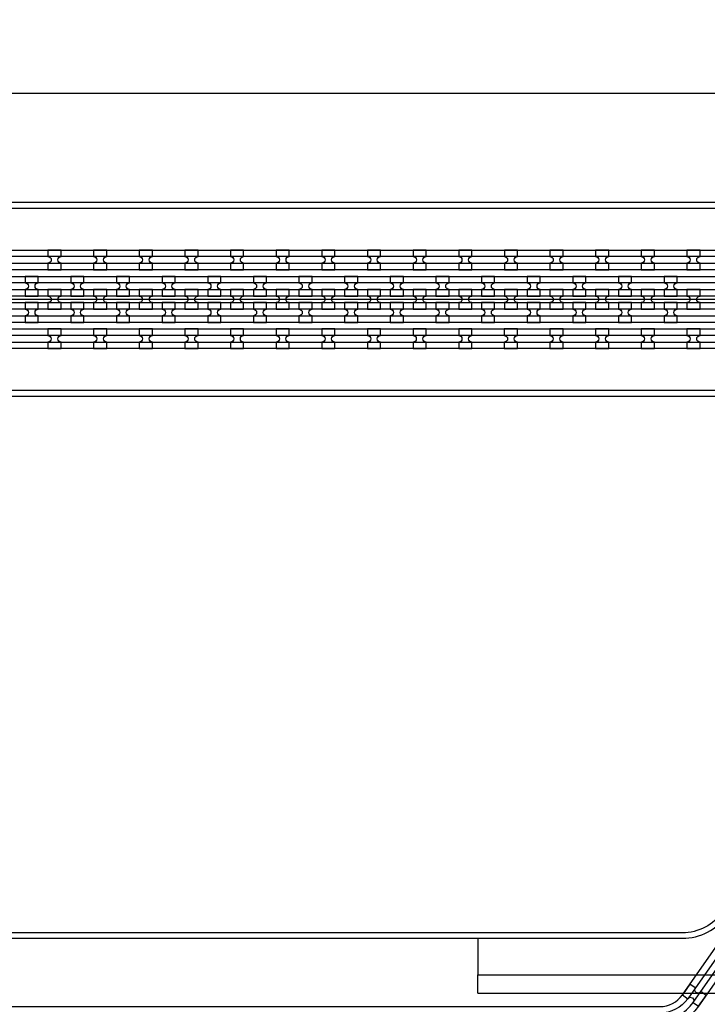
# Model space of a CAD drawing. Extents: x -63500 to 63500, y -63500 to 63500.
# Tile 264 of 296: x 29684 to 33451, y -4992 to 402. Entities that reach past the tile are written whole.
import ezdxf

# ---------------------------------------------------------------- set-up
doc = ezdxf.new("R2010")
doc.units = 13
doc.header["$MEASUREMENT"] = 0
for name, color, linetype in [('1_Metal', 2, 'Continuous'), ('2_Electrodes', 5, 'Continuous'), ('3_Outline', 4, 'Continuous')]:
    doc.layers.add(name, color=color, linetype=linetype)

msp = doc.modelspace()

# ---------------------------------------------------------------- linework, layer by layer
for p, q in [((0, 0), (50000, 0)), ((36287.8, -1130), (17787.8, -1130)), ((32194.3, -4630), (32194.3, -4830)), ((32194.3, -4930), (32194.3, -4830)), ((32194.3, -4830), (39744.8, -4830)), ((32194.3, -4930), (40215.8, -4930))]:
    msp.add_line(p, q)
for radius in [50000, 47500, 45000]:
    msp.add_circle((0, 0), radius)
at = {"layer": '1_Metal'}
for points in [[(-50000, 0, -1), (50000, 0), (51000, 0, 1), (-51000, 0)], [(-50000, 0, 1), (50000, 0), (51000, 0, -1), (-51000, 0)], [(29911.4, -860), (29839.4, -860), (29839.4, -896, -0.414214), (29857.4, -914), (29857.4, -914, -0.414214), (29839.4, -932), (29839.4, -968), (29911.4, -968), (29911.4, -932, -0.414214), (29893.4, -914), (29893.4, -914, -0.414214), (29911.4, -896)], [(30161.4, -860), (30089.4, -860), (30089.4, -896, -0.414214), (30107.4, -914), (30107.4, -914, -0.414214), (30089.4, -932), (30089.4, -968), (30161.4, -968), (30161.4, -932, -0.414214), (30143.4, -914), (30143.4, -914, -0.414214), (30161.4, -896)], [(30411.4, -860), (30339.4, -860), (30339.4, -896, -0.414214), (30357.4, -914), (30357.4, -914, -0.414214), (30339.4, -932), (30339.4, -968), (30411.4, -968), (30411.4, -932, -0.414214), (30393.4, -914), (30393.4, -914, -0.414214), (30411.4, -896)], [(30661.4, -860), (30589.4, -860), (30589.4, -896, -0.414214), (30607.4, -914), (30607.4, -914, -0.414214), (30589.4, -932), (30589.4, -968), (30661.4, -968), (30661.4, -932, -0.414214), (30643.4, -914), (30643.4, -914, -0.414214), (30661.4, -896)], [(30911.4, -860), (30839.4, -860), (30839.4, -896, -0.414214), (30857.4, -914), (30857.4, -914, -0.414214), (30839.4, -932), (30839.4, -968), (30911.4, -968), (30911.4, -932, -0.414214), (30893.4, -914), (30893.4, -914, -0.414214), (30911.4, -896)], [(31161.4, -860), (31089.4, -860), (31089.4, -896, -0.414214), (31107.4, -914), (31107.4, -914, -0.414214), (31089.4, -932), (31089.4, -968), (31161.4, -968), (31161.4, -932, -0.414214), (31143.4, -914), (31143.4, -914, -0.414214), (31161.4, -896)], [(31411.4, -860), (31339.4, -860), (31339.4, -896, -0.414214), (31357.4, -914), (31357.4, -914, -0.414214), (31339.4, -932), (31339.4, -968), (31411.4, -968), (31411.4, -932, -0.414214), (31393.4, -914), (31393.4, -914, -0.414214), (31411.4, -896)], [(31661.4, -860), (31589.4, -860), (31589.4, -896, -0.414214), (31607.4, -914), (31607.4, -914, -0.414214), (31589.4, -932), (31589.4, -968), (31661.4, -968), (31661.4, -932, -0.414214), (31643.4, -914), (31643.4, -914, -0.414214), (31661.4, -896)], [(31911.4, -860), (31839.4, -860), (31839.4, -896, -0.414214), (31857.4, -914), (31857.4, -914, -0.414214), (31839.4, -932), (31839.4, -968), (31911.4, -968), (31911.4, -932, -0.414214), (31893.4, -914), (31893.4, -914, -0.414214), (31911.4, -896)], [(32161.4, -860), (32089.4, -860), (32089.4, -896, -0.414214), (32107.4, -914), (32107.4, -914, -0.414214), (32089.4, -932), (32089.4, -968), (32161.4, -968), (32161.4, -932, -0.414214), (32143.4, -914), (32143.4, -914, -0.414214), (32161.4, -896)], [(32411.4, -860), (32339.4, -860), (32339.4, -896, -0.414214), (32357.4, -914), (32357.4, -914, -0.414214), (32339.4, -932), (32339.4, -968), (32411.4, -968), (32411.4, -932, -0.414214), (32393.4, -914), (32393.4, -914, -0.414214), (32411.4, -896)], [(32661.4, -860), (32589.4, -860), (32589.4, -896, -0.414214), (32607.4, -914), (32607.4, -914, -0.414214), (32589.4, -932), (32589.4, -968), (32661.4, -968), (32661.4, -932, -0.414214), (32643.4, -914), (32643.4, -914, -0.414214), (32661.4, -896)], [(32911.4, -860), (32839.4, -860), (32839.4, -896, -0.414214), (32857.4, -914), (32857.4, -914, -0.414214), (32839.4, -932), (32839.4, -968), (32911.4, -968), (32911.4, -932, -0.414214), (32893.4, -914), (32893.4, -914, -0.414214), (32911.4, -896)], [(33161.4, -860), (33089.4, -860), (33089.4, -896, -0.414214), (33107.4, -914), (33107.4, -914, -0.414214), (33089.4, -932), (33089.4, -968), (33161.4, -968), (33161.4, -932, -0.414214), (33143.4, -914), (33143.4, -914, -0.414214), (33161.4, -896)], [(33411.4, -860), (33339.4, -860), (33339.4, -896, -0.414214), (33357.4, -914), (33357.4, -914, -0.414214), (33339.4, -932), (33339.4, -968), (33411.4, -968), (33411.4, -932, -0.414214), (33393.4, -914), (33393.4, -914, -0.414214), (33411.4, -896)], [(36287.8, -1040), (35885.9, -1040), (5691.4, -1040, 0.414214), (3851.4, -2880), (3851.4, -3380, 0.414214), (5691.4, -5220), (6924.3, -5220, 0.244698), (6939.1, -5212.3), (6980.4, -5241.2), (6915.9, -5333.5), (6874.9, -5304.8), (6889.3, -5284.3, 0.606815), (6874.5, -5256), (5691.3, -5256, -0.414214), (3815.3, -3380), (3815.3, -2880, -0.414214), (5691.3, -1004), (35885.9, -1004), (36287.8, -1004)], [(29714.4, -1112), (29786.4, -1112), (29786.4, -1076, -0.414214), (29768.4, -1058), (29768.4, -1058, -0.414214), (29786.4, -1040), (29786.4, -1004), (29714.4, -1004), (29714.4, -1040, -0.414214), (29732.4, -1058), (29732.4, -1058, -0.414214), (29714.4, -1076), (29714.4, -1112)], [(29964.4, -1112), (30036.4, -1112), (30036.4, -1076, -0.414214), (30018.4, -1058), (30018.4, -1058, -0.414214), (30036.4, -1040), (30036.4, -1004), (29964.4, -1004), (29964.4, -1040, -0.414214), (29982.4, -1058), (29982.4, -1058, -0.414214), (29964.4, -1076), (29964.4, -1112)], [(30214.4, -1112), (30286.4, -1112), (30286.4, -1076, -0.414214), (30268.4, -1058), (30268.4, -1058, -0.414214), (30286.4, -1040), (30286.4, -1004), (30214.4, -1004), (30214.4, -1040, -0.414214), (30232.4, -1058), (30232.4, -1058, -0.414214), (30214.4, -1076), (30214.4, -1112)], [(30464.4, -1112), (30536.4, -1112), (30536.4, -1076, -0.414214), (30518.4, -1058), (30518.4, -1058, -0.414214), (30536.4, -1040), (30536.4, -1004), (30464.4, -1004), (30464.4, -1040, -0.414214), (30482.4, -1058), (30482.4, -1058, -0.414214), (30464.4, -1076), (30464.4, -1112)], [(30714.4, -1112), (30786.4, -1112), (30786.4, -1076, -0.414214), (30768.4, -1058), (30768.4, -1058, -0.414214), (30786.4, -1040), (30786.4, -1004), (30714.4, -1004), (30714.4, -1040, -0.414214), (30732.4, -1058), (30732.4, -1058, -0.414214), (30714.4, -1076), (30714.4, -1112)], [(30964.4, -1112), (31036.4, -1112), (31036.4, -1076, -0.414214), (31018.4, -1058), (31018.4, -1058, -0.414214), (31036.4, -1040), (31036.4, -1004), (30964.4, -1004), (30964.4, -1040, -0.414214), (30982.4, -1058), (30982.4, -1058, -0.414214), (30964.4, -1076), (30964.4, -1112)], [(31214.4, -1112), (31286.4, -1112), (31286.4, -1076, -0.414214), (31268.4, -1058), (31268.4, -1058, -0.414214), (31286.4, -1040), (31286.4, -1004), (31214.4, -1004), (31214.4, -1040, -0.414214), (31232.4, -1058), (31232.4, -1058, -0.414214), (31214.4, -1076), (31214.4, -1112)], [(31464.4, -1112), (31536.4, -1112), (31536.4, -1076, -0.414214), (31518.4, -1058), (31518.4, -1058, -0.414214), (31536.4, -1040), (31536.4, -1004), (31464.4, -1004), (31464.4, -1040, -0.414214), (31482.4, -1058), (31482.4, -1058, -0.414214), (31464.4, -1076), (31464.4, -1112)], [(31714.4, -1112), (31786.4, -1112), (31786.4, -1076, -0.414214), (31768.4, -1058), (31768.4, -1058, -0.414214), (31786.4, -1040), (31786.4, -1004), (31714.4, -1004), (31714.4, -1040, -0.414214), (31732.4, -1058), (31732.4, -1058, -0.414214), (31714.4, -1076), (31714.4, -1112)], [(31964.4, -1112), (32036.4, -1112), (32036.4, -1076, -0.414214), (32018.4, -1058), (32018.4, -1058, -0.414214), (32036.4, -1040), (32036.4, -1004), (31964.4, -1004), (31964.4, -1040, -0.414214), (31982.4, -1058), (31982.4, -1058, -0.414214), (31964.4, -1076), (31964.4, -1112)], [(32214.4, -1112), (32286.4, -1112), (32286.4, -1076, -0.414214), (32268.4, -1058), (32268.4, -1058, -0.414214), (32286.4, -1040), (32286.4, -1004), (32214.4, -1004), (32214.4, -1040, -0.414214), (32232.4, -1058), (32232.4, -1058, -0.414214), (32214.4, -1076), (32214.4, -1112)], [(32464.4, -1112), (32536.4, -1112), (32536.4, -1076, -0.414214), (32518.4, -1058), (32518.4, -1058, -0.414214), (32536.4, -1040), (32536.4, -1004), (32464.4, -1004), (32464.4, -1040, -0.414214), (32482.4, -1058), (32482.4, -1058, -0.414214), (32464.4, -1076), (32464.4, -1112)], [(32714.4, -1112), (32786.4, -1112), (32786.4, -1076, -0.414214), (32768.4, -1058), (32768.4, -1058, -0.414214), (32786.4, -1040), (32786.4, -1004), (32714.4, -1004), (32714.4, -1040, -0.414214), (32732.4, -1058), (32732.4, -1058, -0.414214), (32714.4, -1076), (32714.4, -1112)], [(32964.4, -1112), (33036.4, -1112), (33036.4, -1076, -0.414214), (33018.4, -1058), (33018.4, -1058, -0.414214), (33036.4, -1040), (33036.4, -1004), (32964.4, -1004), (32964.4, -1040, -0.414214), (32982.4, -1058), (32982.4, -1058, -0.414214), (32964.4, -1076), (32964.4, -1112)], [(33214.4, -1112), (33286.4, -1112), (33286.4, -1076, -0.414214), (33268.4, -1058), (33268.4, -1058, -0.414214), (33286.4, -1040), (33286.4, -1004), (33214.4, -1004), (33214.4, -1040, -0.414214), (33232.4, -1058), (33232.4, -1058, -0.414214), (33214.4, -1076), (33214.4, -1112)], [(36287.8, -1112), (35885.9, -1112), (5691.4, -1112, 0.414214), (3923.4, -2880), (3923.4, -3380, 0.414214), (5691.4, -5148), (6975.5, -5148, 0.244698), (6990.2, -5140.3), (7031.1, -5168.9), (6980.4, -5241.2), (6939.1, -5212.3, 0.606815), (6924.3, -5184), (5691.4, -5184, -0.414214), (3887.4, -3380), (3887.4, -2880, -0.414214), (5691.4, -1076), (35885.9, -1076), (36287.8, -1076)], [(29839.4, -1184), (29911.4, -1184), (29911.4, -1148, -0.414214), (29893.4, -1130), (29893.4, -1130, -0.414214), (29911.4, -1112), (29911.4, -1076), (29839.4, -1076), (29839.4, -1112, -0.414214), (29857.4, -1130), (29857.4, -1130, -0.414214), (29839.4, -1148), (29839.4, -1184)], [(30089.4, -1184), (30161.4, -1184), (30161.4, -1148, -0.414214), (30143.4, -1130), (30143.4, -1130, -0.414214), (30161.4, -1112), (30161.4, -1076), (30089.4, -1076), (30089.4, -1112, -0.414214), (30107.4, -1130), (30107.4, -1130, -0.414214), (30089.4, -1148), (30089.4, -1184)], [(30339.4, -1184), (30411.4, -1184), (30411.4, -1148, -0.414214), (30393.4, -1130), (30393.4, -1130, -0.414214), (30411.4, -1112), (30411.4, -1076), (30339.4, -1076), (30339.4, -1112, -0.414214), (30357.4, -1130), (30357.4, -1130, -0.414214), (30339.4, -1148), (30339.4, -1184)], [(30589.4, -1184), (30661.4, -1184), (30661.4, -1148, -0.414214), (30643.4, -1130), (30643.4, -1130, -0.414214), (30661.4, -1112), (30661.4, -1076), (30589.4, -1076), (30589.4, -1112, -0.414214), (30607.4, -1130), (30607.4, -1130, -0.414214), (30589.4, -1148), (30589.4, -1184)], [(30839.4, -1184), (30911.4, -1184), (30911.4, -1148, -0.414214), (30893.4, -1130), (30893.4, -1130, -0.414214), (30911.4, -1112), (30911.4, -1076), (30839.4, -1076), (30839.4, -1112, -0.414214), (30857.4, -1130), (30857.4, -1130, -0.414214), (30839.4, -1148), (30839.4, -1184)], [(31089.4, -1184), (31161.4, -1184), (31161.4, -1148, -0.414214), (31143.4, -1130), (31143.4, -1130, -0.414214), (31161.4, -1112), (31161.4, -1076), (31089.4, -1076), (31089.4, -1112, -0.414214), (31107.4, -1130), (31107.4, -1130, -0.414214), (31089.4, -1148), (31089.4, -1184)], [(31339.4, -1184), (31411.4, -1184), (31411.4, -1148, -0.414214), (31393.4, -1130), (31393.4, -1130, -0.414214), (31411.4, -1112), (31411.4, -1076), (31339.4, -1076), (31339.4, -1112, -0.414214), (31357.4, -1130), (31357.4, -1130, -0.414214), (31339.4, -1148), (31339.4, -1184)], [(31589.4, -1184), (31661.4, -1184), (31661.4, -1148, -0.414214), (31643.4, -1130), (31643.4, -1130, -0.414214), (31661.4, -1112), (31661.4, -1076), (31589.4, -1076), (31589.4, -1112, -0.414214), (31607.4, -1130), (31607.4, -1130, -0.414214), (31589.4, -1148), (31589.4, -1184)], [(31839.4, -1184), (31911.4, -1184), (31911.4, -1148, -0.414214), (31893.4, -1130), (31893.4, -1130, -0.414214), (31911.4, -1112), (31911.4, -1076), (31839.4, -1076), (31839.4, -1112, -0.414214), (31857.4, -1130), (31857.4, -1130, -0.414214), (31839.4, -1148), (31839.4, -1184)], [(32089.4, -1184), (32161.4, -1184), (32161.4, -1148, -0.414214), (32143.4, -1130), (32143.4, -1130, -0.414214), (32161.4, -1112), (32161.4, -1076), (32089.4, -1076), (32089.4, -1112, -0.414214), (32107.4, -1130), (32107.4, -1130, -0.414214), (32089.4, -1148), (32089.4, -1184)], [(32339.4, -1184), (32411.4, -1184), (32411.4, -1148, -0.414214), (32393.4, -1130), (32393.4, -1130, -0.414214), (32411.4, -1112), (32411.4, -1076), (32339.4, -1076), (32339.4, -1112, -0.414214), (32357.4, -1130), (32357.4, -1130, -0.414214), (32339.4, -1148), (32339.4, -1184)], [(32589.4, -1184), (32661.4, -1184), (32661.4, -1148, -0.414214), (32643.4, -1130), (32643.4, -1130, -0.414214), (32661.4, -1112), (32661.4, -1076), (32589.4, -1076), (32589.4, -1112, -0.414214), (32607.4, -1130), (32607.4, -1130, -0.414214), (32589.4, -1148), (32589.4, -1184)], [(32839.4, -1184), (32911.4, -1184), (32911.4, -1148, -0.414214), (32893.4, -1130), (32893.4, -1130, -0.414214), (32911.4, -1112), (32911.4, -1076), (32839.4, -1076), (32839.4, -1112, -0.414214), (32857.4, -1130), (32857.4, -1130, -0.414214), (32839.4, -1148), (32839.4, -1184)], [(33089.4, -1184), (33161.4, -1184), (33161.4, -1148, -0.414214), (33143.4, -1130), (33143.4, -1130, -0.414214), (33161.4, -1112), (33161.4, -1076), (33089.4, -1076), (33089.4, -1112, -0.414214), (33107.4, -1130), (33107.4, -1130, -0.414214), (33089.4, -1148), (33089.4, -1184)], [(33339.4, -1184), (33411.4, -1184), (33411.4, -1148, -0.414214), (33393.4, -1130), (33393.4, -1130, -0.414214), (33411.4, -1112), (33411.4, -1076), (33339.4, -1076), (33339.4, -1112, -0.414214), (33357.4, -1130), (33357.4, -1130, -0.414214), (33339.4, -1148), (33339.4, -1184)], [(36287.8, -1184), (35885.9, -1184), (5691.4, -1184, 0.414214), (3995.4, -2880), (3995.4, -3380, 0.414214), (5691.4, -5076), (7025.7, -5076, 0.244698), (7040.5, -5068.3), (7081.4, -5097), (7031.1, -5168.9), (6990.2, -5140.3, 0.606815), (6975.5, -5112), (5691.4, -5112, -0.414214), (3959.4, -3380), (3959.4, -2880, -0.414214), (5691.4, -1148), (35885.9, -1148), (36287.8, -1148)], [(29714.4, -1148), (29714.4, -1184, -0.414214), (29732.4, -1202), (29732.4, -1202, -0.414214), (29714.4, -1220), (29714.4, -1256), (29786.4, -1256), (29786.4, -1220, -0.414214), (29768.4, -1202), (29768.4, -1202, -0.414214), (29786.4, -1184), (29786.4, -1148)], [(29964.4, -1148), (29964.4, -1184, -0.414214), (29982.4, -1202), (29982.4, -1202, -0.414214), (29964.4, -1220), (29964.4, -1256), (30036.4, -1256), (30036.4, -1220, -0.414214), (30018.4, -1202), (30018.4, -1202, -0.414214), (30036.4, -1184), (30036.4, -1148)], [(30214.4, -1148), (30214.4, -1184, -0.414214), (30232.4, -1202), (30232.4, -1202, -0.414214), (30214.4, -1220), (30214.4, -1256), (30286.4, -1256), (30286.4, -1220, -0.414214), (30268.4, -1202), (30268.4, -1202, -0.414214), (30286.4, -1184), (30286.4, -1148)], [(30464.4, -1148), (30464.4, -1184, -0.414214), (30482.4, -1202), (30482.4, -1202, -0.414214), (30464.4, -1220), (30464.4, -1256), (30536.4, -1256), (30536.4, -1220, -0.414214), (30518.4, -1202), (30518.4, -1202, -0.414214), (30536.4, -1184), (30536.4, -1148)], [(30714.4, -1148), (30714.4, -1184, -0.414214), (30732.4, -1202), (30732.4, -1202, -0.414214), (30714.4, -1220), (30714.4, -1256), (30786.4, -1256), (30786.4, -1220, -0.414214), (30768.4, -1202), (30768.4, -1202, -0.414214), (30786.4, -1184), (30786.4, -1148)], [(30964.4, -1148), (30964.4, -1184, -0.414214), (30982.4, -1202), (30982.4, -1202, -0.414214), (30964.4, -1220), (30964.4, -1256), (31036.4, -1256), (31036.4, -1220, -0.414214), (31018.4, -1202), (31018.4, -1202, -0.414214), (31036.4, -1184), (31036.4, -1148)], [(31214.4, -1148), (31214.4, -1184, -0.414214), (31232.4, -1202), (31232.4, -1202, -0.414214), (31214.4, -1220), (31214.4, -1256), (31286.4, -1256), (31286.4, -1220, -0.414214), (31268.4, -1202), (31268.4, -1202, -0.414214), (31286.4, -1184), (31286.4, -1148)], [(31464.4, -1148), (31464.4, -1184, -0.414214), (31482.4, -1202), (31482.4, -1202, -0.414214), (31464.4, -1220), (31464.4, -1256), (31536.4, -1256), (31536.4, -1220, -0.414214), (31518.4, -1202), (31518.4, -1202, -0.414214), (31536.4, -1184), (31536.4, -1148)], [(31714.4, -1148), (31714.4, -1184, -0.414214), (31732.4, -1202), (31732.4, -1202, -0.414214), (31714.4, -1220), (31714.4, -1256), (31786.4, -1256), (31786.4, -1220, -0.414214), (31768.4, -1202), (31768.4, -1202, -0.414214), (31786.4, -1184), (31786.4, -1148)], [(31964.4, -1148), (31964.4, -1184, -0.414214), (31982.4, -1202), (31982.4, -1202, -0.414214), (31964.4, -1220), (31964.4, -1256), (32036.4, -1256), (32036.4, -1220, -0.414214), (32018.4, -1202), (32018.4, -1202, -0.414214), (32036.4, -1184), (32036.4, -1148)], [(32214.4, -1148), (32214.4, -1184, -0.414214), (32232.4, -1202), (32232.4, -1202, -0.414214), (32214.4, -1220), (32214.4, -1256), (32286.4, -1256), (32286.4, -1220, -0.414214), (32268.4, -1202), (32268.4, -1202, -0.414214), (32286.4, -1184), (32286.4, -1148)], [(32464.4, -1148), (32464.4, -1184, -0.414214), (32482.4, -1202), (32482.4, -1202, -0.414214), (32464.4, -1220), (32464.4, -1256), (32536.4, -1256), (32536.4, -1220, -0.414214), (32518.4, -1202), (32518.4, -1202, -0.414214), (32536.4, -1184), (32536.4, -1148)], [(32714.4, -1148), (32714.4, -1184, -0.414214), (32732.4, -1202), (32732.4, -1202, -0.414214), (32714.4, -1220), (32714.4, -1256), (32786.4, -1256), (32786.4, -1220, -0.414214), (32768.4, -1202), (32768.4, -1202, -0.414214), (32786.4, -1184), (32786.4, -1148)], [(32964.4, -1148), (32964.4, -1184, -0.414214), (32982.4, -1202), (32982.4, -1202, -0.414214), (32964.4, -1220), (32964.4, -1256), (33036.4, -1256), (33036.4, -1220, -0.414214), (33018.4, -1202), (33018.4, -1202, -0.414214), (33036.4, -1184), (33036.4, -1148)], [(33214.4, -1148), (33214.4, -1184, -0.414214), (33232.4, -1202), (33232.4, -1202, -0.414214), (33214.4, -1220), (33214.4, -1256), (33286.4, -1256), (33286.4, -1220, -0.414214), (33268.4, -1202), (33268.4, -1202, -0.414214), (33286.4, -1184), (33286.4, -1148)], [(36287.8, -1256), (35885.9, -1256), (35885.9, -1256), (5691.3, -1256, 0.414214), (4067.3, -2880), (4067.3, -3380, 0.414214), (5691.3, -5004), (7076.2, -5004, 0.244698), (7090.9, -4996.3), (7105.3, -4975.8), (7146.2, -5004.5), (7081.4, -5097), (7040.5, -5068.3, 0.606815), (7025.7, -5040), (5691.4, -5040, -0.414214), (4031.4, -3380), (4031.4, -2880, -0.414214), (5691.4, -1220), (35885.9, -1220), (36287.8, -1220)], [(29911.3, -1292), (29839.3, -1292), (29839.3, -1328, -0.414214), (29857.3, -1346), (29857.3, -1346, -0.414214), (29839.3, -1364), (29839.3, -1400), (29911.3, -1400), (29911.3, -1364, -0.414214), (29893.3, -1346), (29893.3, -1346, -0.414214), (29911.3, -1328)], [(30161.3, -1292), (30089.3, -1292), (30089.3, -1328, -0.414214), (30107.3, -1346), (30107.3, -1346, -0.414214), (30089.3, -1364), (30089.3, -1400), (30161.3, -1400), (30161.3, -1364, -0.414214), (30143.3, -1346), (30143.3, -1346, -0.414214), (30161.3, -1328)], [(30411.3, -1292), (30339.3, -1292), (30339.3, -1328, -0.414214), (30357.3, -1346), (30357.3, -1346, -0.414214), (30339.3, -1364), (30339.3, -1400), (30411.3, -1400), (30411.3, -1364, -0.414214), (30393.3, -1346), (30393.3, -1346, -0.414214), (30411.3, -1328)], [(30661.3, -1292), (30589.3, -1292), (30589.3, -1328, -0.414214), (30607.3, -1346), (30607.3, -1346, -0.414214), (30589.3, -1364), (30589.3, -1400), (30661.3, -1400), (30661.3, -1364, -0.414214), (30643.3, -1346), (30643.3, -1346, -0.414214), (30661.3, -1328)], [(30911.3, -1292), (30839.3, -1292), (30839.3, -1328, -0.414214), (30857.3, -1346), (30857.3, -1346, -0.414214), (30839.3, -1364), (30839.3, -1400), (30911.3, -1400), (30911.3, -1364, -0.414214), (30893.3, -1346), (30893.3, -1346, -0.414214), (30911.3, -1328)], [(31161.3, -1292), (31089.3, -1292), (31089.3, -1328, -0.414214), (31107.3, -1346), (31107.3, -1346, -0.414214), (31089.3, -1364), (31089.3, -1400), (31161.3, -1400), (31161.3, -1364, -0.414214), (31143.3, -1346), (31143.3, -1346, -0.414214), (31161.3, -1328)], [(31411.3, -1292), (31339.3, -1292), (31339.3, -1328, -0.414214), (31357.3, -1346), (31357.3, -1346, -0.414214), (31339.3, -1364), (31339.3, -1400), (31411.3, -1400), (31411.3, -1364, -0.414214), (31393.3, -1346), (31393.3, -1346, -0.414214), (31411.3, -1328)], [(31661.3, -1292), (31589.3, -1292), (31589.3, -1328, -0.414214), (31607.3, -1346), (31607.3, -1346, -0.414214), (31589.3, -1364), (31589.3, -1400), (31661.3, -1400), (31661.3, -1364, -0.414214), (31643.3, -1346), (31643.3, -1346, -0.414214), (31661.3, -1328)], [(31911.3, -1292), (31839.3, -1292), (31839.3, -1328, -0.414214), (31857.3, -1346), (31857.3, -1346, -0.414214), (31839.3, -1364), (31839.3, -1400), (31911.3, -1400), (31911.3, -1364, -0.414214), (31893.3, -1346), (31893.3, -1346, -0.414214), (31911.3, -1328)], [(32161.3, -1292), (32089.3, -1292), (32089.3, -1328, -0.414214), (32107.3, -1346), (32107.3, -1346, -0.414214), (32089.3, -1364), (32089.3, -1400), (32161.3, -1400), (32161.3, -1364, -0.414214), (32143.3, -1346), (32143.3, -1346, -0.414214), (32161.3, -1328)], [(32411.3, -1292), (32339.3, -1292), (32339.3, -1328, -0.414214), (32357.3, -1346), (32357.3, -1346, -0.414214), (32339.3, -1364), (32339.3, -1400), (32411.3, -1400), (32411.3, -1364, -0.414214), (32393.3, -1346), (32393.3, -1346, -0.414214), (32411.3, -1328)], [(32661.3, -1292), (32589.3, -1292), (32589.3, -1328, -0.414214), (32607.3, -1346), (32607.3, -1346, -0.414214), (32589.3, -1364), (32589.3, -1400), (32661.3, -1400), (32661.3, -1364, -0.414214), (32643.3, -1346), (32643.3, -1346, -0.414214), (32661.3, -1328)], [(32911.3, -1292), (32839.3, -1292), (32839.3, -1328, -0.414214), (32857.3, -1346), (32857.3, -1346, -0.414214), (32839.3, -1364), (32839.3, -1400), (32911.3, -1400), (32911.3, -1364, -0.414214), (32893.3, -1346), (32893.3, -1346, -0.414214), (32911.3, -1328)], [(33161.3, -1292), (33089.3, -1292), (33089.3, -1328, -0.414214), (33107.3, -1346), (33107.3, -1346, -0.414214), (33089.3, -1364), (33089.3, -1400), (33161.3, -1400), (33161.3, -1364, -0.414214), (33143.3, -1346), (33143.3, -1346, -0.414214), (33161.3, -1328)], [(33411.3, -1292), (33339.3, -1292), (33339.3, -1328, -0.414214), (33357.3, -1346), (33357.3, -1346, -0.414214), (33339.3, -1364), (33339.3, -1400), (33411.3, -1400), (33411.3, -1364, -0.414214), (33393.3, -1346), (33393.3, -1346, -0.414214), (33411.3, -1328)], [(33403.2, -5002), (33444.5, -4943), (33415, -4922.3, -0.414214), (33389.9, -4926.7), (33389.9, -4926.7, -0.414214), (33385.5, -4901.7), (33356, -4881), (33314.7, -4940), (33344.2, -4960.7, -0.414214), (33369.3, -4956.2), (33369.3, -4956.2, -0.414214), (33373.7, -4981.3)]]:
    msp.add_lwpolyline(points, format="xyb", close=True, dxfattribs=at)
for points in [[(5691.3, -860), (35885.9, -860), (36287.8, -860), (36287.8, -896), (35885.9, -896), (5691.4, -896, 0.414214)], [(5691.4, -932), (35885.9, -932), (36287.8, -932), (36287.8, -968), (35885.9, -968), (5691.3, -968, 0.414214)], [(5691.3, -1292), (35885.9, -1292), (36287.8, -1292), (36287.8, -1328), (35885.9, -1328), (5691.4, -1328, 0.414214)], [(5691.4, -1364), (35885.9, -1364.1), (36287.8, -1364), (36287.8, -1400), (35885.9, -1400), (5691.3, -1400, 0.414214)], [(26553.2, -5004), (33191.8, -5004, 0.244698), (33314.7, -4940), (35010.2, -2518.6, -0.414214), (35377.9, -2453.7), (36016.8, -2901.1, -0.414214), (36081.7, -3268.8), (35132.8, -4623.9, 0.606815), (35255.7, -4860), (35640.7, -4860), (35908.7, -4860, -0.414214), (37928.7, -6880), (37928.7, -7380, -0.414214), (35908.7, -9400), (5714.1, -9400)], [(5714.1, -9364), (35908.6, -9364, 0.414214), (37892.6, -7380), (37892.6, -6880, 0.414214), (35908.6, -4896), (35255.7, -4896, -0.606815), (35103.3, -4603.3), (36047.5, -3254.8), (36052.2, -3248.2, 0.414214), (35996.2, -2930.6), (35357.3, -2483.2, 0.414214), (35039.7, -2539.2), (33344.2, -4960.7, -0.244698), (33191.8, -5040), (33055.3, -5040), (26603.6, -5040, 0.606815)], [(26603.6, -5076), (33055.3, -5076), (33191.8, -5076, 0.244698), (33373.7, -4981.3), (35069.2, -2559.9, -0.414214), (35336.6, -2512.7), (35975.6, -2960.1, -0.414214), (36022.7, -3227.5), (36018.1, -3234.1), (35073.8, -4582.6, 0.606815), (35255.7, -4932), (35908.6, -4932, -0.414214), (37856.6, -6880), (37856.6, -7380, -0.414214), (35908.6, -9328), (5714.1, -9328)], [(5714.1, -9292), (35908.7, -9292, 0.414214), (37820.7, -7380), (37820.7, -6880, 0.414214), (35908.7, -4968), (35640.7, -4968), (35255.7, -4968, -0.606815), (35044.3, -4562), (35993.2, -3206.9, 0.414214), (35954.9, -2989.6), (35316, -2542.2, 0.414214), (35098.7, -2580.5), (33403.2, -5002, -0.244698), (33191.8, -5112), (32805.3, -5112), (26653.9, -5112, 0.606815)]]:
    msp.add_lwpolyline(points, format="xyb", dxfattribs=at)
msp.add_lwpolyline([(33369.3, -4956.2), (33369.3, -4956.2)], close=True, dxfattribs=at)
at = {"layer": '2_Electrodes'}
for points in [[(47500, 0, 1), (-47500, 0), (-51000, 0, -1), (51000, 0)], [(47500, 0, -1), (-47500, 0), (-51000, 0, 1), (51000, 0)], [(3411.3, -2880), (3411.3, -3380, 0.156977), (3839.4, -4710, -0.610914), (3741.9, -4900), (3741.9, -4930, 0.610914), (3863.8, -4692.5, -0.156977), (3441.3, -3380), (3441.3, -2880, -0.414214), (5691.3, -630), (35287.8, -630), (35287.8, -600), (5691.3, -600, 0.414214)]]:
    msp.add_lwpolyline(points, format="xyb", close=True, dxfattribs=at)
for points in [[(5691.3, -1660), (35287.8, -1660), (35287.8, -1630), (5691.3, -1630, 0.414214)], [(26674.9, -4630), (33314.6, -4630, 0.244698), (33560.3, -4502), (34969.3, -2489.9, -0.414214), (35406.6, -2412.8), (36045.5, -2860.2, -0.414214), (36122.6, -3297.5), (35520.2, -4157.9, 0.606815), (35765.9, -4630), (35908.7, -4630, -0.127017), (36998, -4911.2, 0.127017), (37070.6, -4930), (37070.6, -4900, -0.127017), (37012.5, -4885, 0.127017), (35908.7, -4600), (35765.9, -4600, -0.606815), (35544.7, -4175.1), (36147.2, -3314.7, 0.414214), (36062.7, -2835.6), (35423.8, -2388.2, 0.414214), (34944.7, -2472.7), (33535.8, -4484.8, -0.244698), (33314.6, -4600), (26674.9, -4600, -0.244698)]]:
    msp.add_lwpolyline(points, format="xyb", dxfattribs=at)
at = {"layer": '3_Outline'}
for points in [[(47500, 0, 1), (-47500, 0), (-51000, 0, -1), (51000, 0)], [(47500, 0, -1), (-47500, 0), (-51000, 0, 1), (51000, 0)], [(3411.3, -2880), (3411.3, -3380, 0.156977), (3839.4, -4710, -0.610914), (3741.9, -4900), (3741.9, -4930, 0.610914), (3863.8, -4692.5, -0.156977), (3441.3, -3380), (3441.3, -2880, -0.414214), (5691.3, -630), (35287.8, -630), (35287.8, -600), (5691.3, -600, 0.414214)]]:
    msp.add_lwpolyline(points, format="xyb", close=True, dxfattribs=at)
for points in [[(5691.3, -1660), (35287.8, -1660), (35287.8, -1630), (5691.3, -1630, 0.414214)], [(26674.9, -4630), (33314.6, -4630, 0.244698), (33560.3, -4502), (34969.3, -2489.9, -0.414214), (35406.6, -2412.8), (36045.5, -2860.2, -0.414214), (36122.6, -3297.5), (35520.2, -4157.9, 0.606815), (35765.9, -4630), (35908.7, -4630, -0.127017), (36998, -4911.2, 0.127017), (37070.6, -4930), (37070.6, -4900, -0.127017), (37012.5, -4885, 0.127017), (35908.7, -4600), (35765.9, -4600, -0.606815), (35544.7, -4175.1), (36147.2, -3314.7, 0.414214), (36062.7, -2835.6), (35423.8, -2388.2, 0.414214), (34944.7, -2472.7), (33535.8, -4484.8, -0.244698), (33314.6, -4600), (26674.9, -4600, -0.244698)]]:
    msp.add_lwpolyline(points, format="xyb", dxfattribs=at)

doc.saveas('drawing.dxf')
